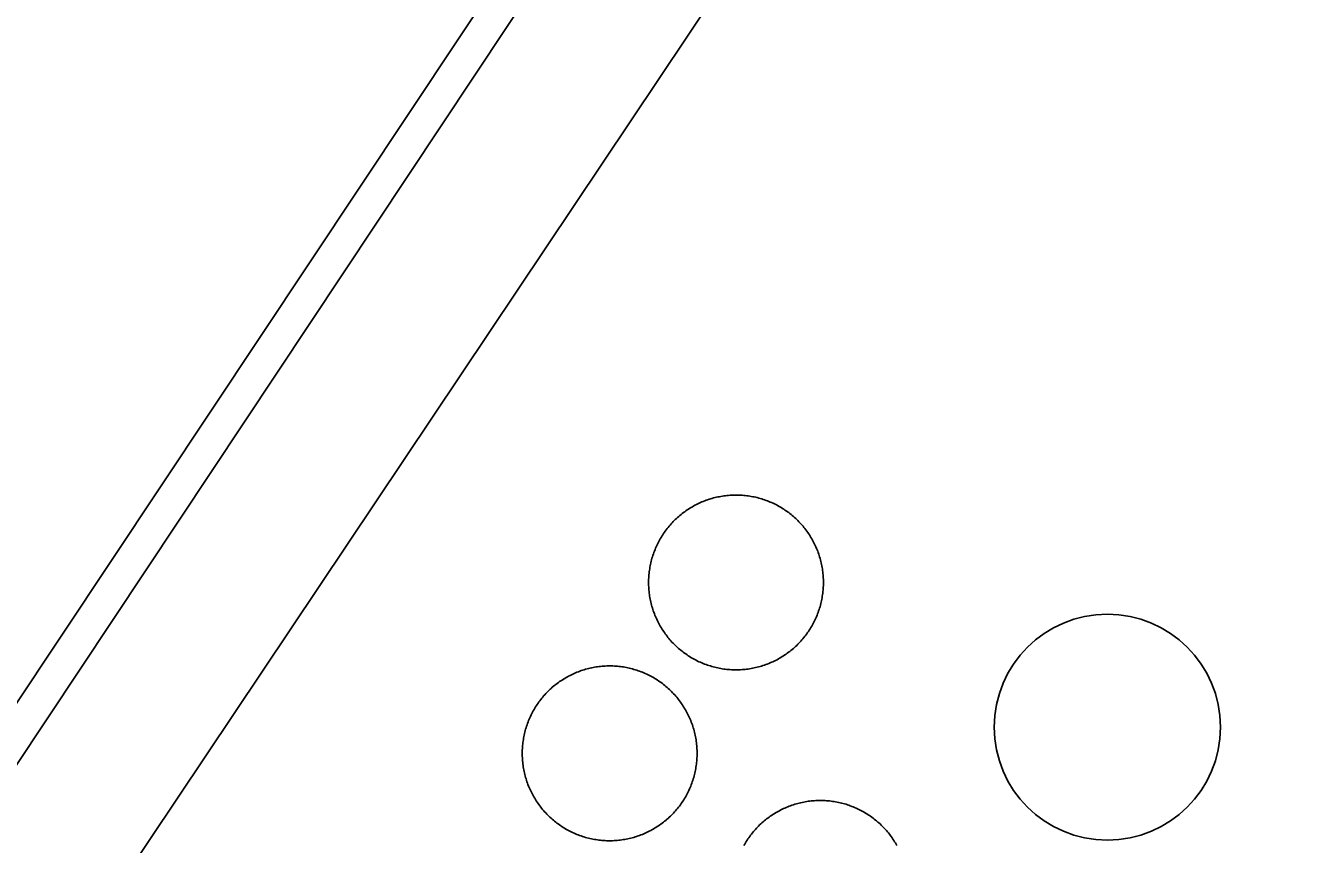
# Model space of a CAD drawing. Extents: x 3903937 to 3942190, y 260677 to 286651.
# Drawn here: x 3908815.1 to 3908970.8, y 281560.3 to 281660.7 of the extents above; entities that cross this region are included whole.
import ezdxf

# ---------------------------------------------------------------- set-up
doc = ezdxf.new("R2010")
doc.units = 0
for name, color, linetype in [('V-DOMW-TANK', 7, 'Continuous'), ('V-RRAP-FSHR', 7, 'Continuous'), ('V-SITE-OTLN', 7, 'Continuous'), ('V-TOPO-SHOR', 7, 'Continuous')]:
    doc.layers.add(name, color=color, linetype=linetype)

msp = doc.modelspace()

# ---------------------------------------------------------------- linework, layer by layer
at = {"layer": 'V-DOMW-TANK'}
for points in [[(3908893.36, 281598.54), (3908893.46, 281598.69), (3908893.58, 281598.84), (3908893.69, 281598.99), (3908893.81, 281599.13), (3908893.93, 281599.28), (3908894.05, 281599.42), (3908894.17, 281599.56), (3908894.3, 281599.7), (3908894.43, 281599.84), (3908894.56, 281599.97), (3908894.69, 281600.1), (3908894.83, 281600.23), (3908894.96, 281600.35), (3908895.1, 281600.48), (3908895.25, 281600.6), (3908895.39, 281600.72), (3908895.54, 281600.83), (3908895.69, 281600.95), (3908895.84, 281601.06), (3908895.99, 281601.17), (3908896.14, 281601.27), (3908896.3, 281601.38), (3908896.46, 281601.48), (3908896.62, 281601.57), (3908896.78, 281601.67), (3908896.94, 281601.76), (3908897.1, 281601.85), (3908897.27, 281601.94), (3908897.44, 281602.02), (3908897.6, 281602.1), (3908897.78, 281602.17), (3908897.95, 281602.25), (3908898.12, 281602.32), (3908898.29, 281602.39), (3908898.47, 281602.46), (3908898.65, 281602.52), (3908898.82, 281602.58), (3908899, 281602.63), (3908899.18, 281602.69), (3908899.36, 281602.74), (3908899.54, 281602.78), (3908899.73, 281602.83), (3908899.91, 281602.87), (3908900.09, 281602.9), (3908900.27, 281602.94), (3908900.46, 281602.97), (3908900.64, 281602.99), (3908900.83, 281603.02), (3908901.02, 281603.04), (3908901.2, 281603.06), (3908901.39, 281603.07), (3908901.57, 281603.09), (3908901.76, 281603.09), (3908901.95, 281603.1), (3908902.13, 281603.1), (3908902.32, 281603.1), (3908902.51, 281603.09), (3908902.7, 281603.08), (3908902.88, 281603.07), (3908903.07, 281603.06), (3908903.25, 281603.04), (3908903.44, 281603.02), (3908903.62, 281602.99), (3908903.81, 281602.97), (3908903.99, 281602.93), (3908904.18, 281602.9), (3908904.36, 281602.86), (3908904.54, 281602.82), (3908904.72, 281602.78), (3908904.91, 281602.73), (3908905.09, 281602.68), (3908905.27, 281602.63), (3908905.44, 281602.57), (3908905.62, 281602.51), (3908905.8, 281602.45), (3908905.97, 281602.38), (3908906.15, 281602.32), (3908906.32, 281602.24), (3908906.49, 281602.17), (3908906.66, 281602.09), (3908906.83, 281602.01), (3908907, 281601.93), (3908907.16, 281601.84), (3908907.33, 281601.75), (3908907.49, 281601.66), (3908907.65, 281601.56), (3908907.81, 281601.47), (3908907.97, 281601.36), (3908908.12, 281601.26), (3908908.27, 281601.16), (3908908.43, 281601.05), (3908908.58, 281600.94), (3908908.73, 281600.82), (3908908.87, 281600.71), (3908909.02, 281600.59), (3908909.16, 281600.47), (3908909.3, 281600.34), (3908909.44, 281600.22), (3908909.57, 281600.09), (3908909.71, 281599.96)], [(3908909.71, 281599.96), (3908909.84, 281599.82), (3908909.96, 281599.68), (3908910.09, 281599.55), (3908910.21, 281599.41), (3908910.34, 281599.27), (3908910.45, 281599.12), (3908910.57, 281598.98), (3908910.69, 281598.83), (3908910.8, 281598.68), (3908910.91, 281598.52), (3908911.01, 281598.37), (3908911.11, 281598.21), (3908911.21, 281598.05), (3908911.31, 281597.9), (3908911.41, 281597.74), (3908911.5, 281597.57), (3908911.59, 281597.41), (3908911.67, 281597.24), (3908911.75, 281597.07), (3908911.84, 281596.91), (3908911.92, 281596.74), (3908911.99, 281596.56), (3908912.06, 281596.39), (3908912.13, 281596.22), (3908912.19, 281596.04), (3908912.26, 281595.87), (3908912.31, 281595.69), (3908912.37, 281595.51), (3908912.43, 281595.33), (3908912.47, 281595.15), (3908912.52, 281594.97), (3908912.56, 281594.79), (3908912.6, 281594.6), (3908912.64, 281594.42), (3908912.67, 281594.24), (3908912.71, 281594.05), (3908912.73, 281593.87), (3908912.76, 281593.68), (3908912.78, 281593.5), (3908912.8, 281593.31), (3908912.81, 281593.13), (3908912.82, 281592.94), (3908912.83, 281592.75), (3908912.83, 281592.56), (3908912.84, 281592.38), (3908912.83, 281592.19), (3908912.83, 281592), (3908912.82, 281591.82), (3908912.81, 281591.63), (3908912.79, 281591.44), (3908912.78, 281591.26), (3908912.76, 281591.07), (3908912.73, 281590.89), (3908912.7, 281590.7), (3908912.67, 281590.52), (3908912.64, 281590.33), (3908912.6, 281590.15), (3908912.56, 281589.97), (3908912.52, 281589.79), (3908912.47, 281589.6), (3908912.42, 281589.42), (3908912.37, 281589.25), (3908912.31, 281589.07), (3908912.25, 281588.89), (3908912.19, 281588.71), (3908912.12, 281588.54), (3908912.06, 281588.37), (3908911.98, 281588.19), (3908911.9, 281588.02), (3908911.83, 281587.85), (3908911.75, 281587.68), (3908911.67, 281587.52), (3908911.58, 281587.35), (3908911.49, 281587.19), (3908911.4, 281587.02), (3908911.3, 281586.86), (3908911.2, 281586.7), (3908911.1, 281586.54), (3908911, 281586.39), (3908910.9, 281586.24), (3908910.79, 281586.08), (3908910.67, 281585.93), (3908910.56, 281585.79), (3908910.45, 281585.64), (3908910.32, 281585.49), (3908910.2, 281585.35), (3908910.08, 281585.21), (3908909.95, 281585.08), (3908909.82, 281584.94), (3908909.69, 281584.81), (3908909.56, 281584.68), (3908909.42, 281584.55), (3908909.29, 281584.42), (3908909.15, 281584.3), (3908909, 281584.18), (3908908.86, 281584.06), (3908908.71, 281583.94), (3908908.56, 281583.83), (3908908.41, 281583.72), (3908908.26, 281583.61)], [(3908892.41, 281587.87), (3908892.34, 281588.04), (3908892.26, 281588.21), (3908892.19, 281588.38), (3908892.12, 281588.56), (3908892.06, 281588.73), (3908891.99, 281588.91), (3908891.93, 281589.08), (3908891.88, 281589.26), (3908891.83, 281589.44), (3908891.77, 281589.62), (3908891.73, 281589.8), (3908891.68, 281589.99), (3908891.65, 281590.17), (3908891.61, 281590.35), (3908891.57, 281590.54), (3908891.54, 281590.72), (3908891.52, 281590.91), (3908891.49, 281591.09), (3908891.47, 281591.28), (3908891.45, 281591.46), (3908891.44, 281591.65), (3908891.43, 281591.84), (3908891.42, 281592.02), (3908891.41, 281592.21), (3908891.41, 281592.4), (3908891.41, 281592.58), (3908891.42, 281592.77), (3908891.43, 281592.96), (3908891.44, 281593.14), (3908891.46, 281593.33), (3908891.47, 281593.52), (3908891.49, 281593.7), (3908891.52, 281593.89), (3908891.55, 281594.07), (3908891.58, 281594.26), (3908891.61, 281594.44), (3908891.65, 281594.62), (3908891.69, 281594.8), (3908891.73, 281594.99), (3908891.78, 281595.16), (3908891.83, 281595.35), (3908891.88, 281595.53), (3908891.94, 281595.71), (3908892, 281595.88), (3908892.06, 281596.06), (3908892.13, 281596.23), (3908892.2, 281596.41), (3908892.27, 281596.58), (3908892.34, 281596.75), (3908892.42, 281596.92), (3908892.5, 281597.09), (3908892.59, 281597.26), (3908892.67, 281597.42), (3908892.76, 281597.59), (3908892.85, 281597.75), (3908892.95, 281597.91), (3908893.05, 281598.07), (3908893.15, 281598.23), (3908893.25, 281598.39), (3908893.36, 281598.54)], [(3908908.26, 281583.61), (3908908.11, 281583.5), (3908907.95, 281583.4), (3908907.79, 281583.3), (3908907.63, 281583.2), (3908907.47, 281583.11), (3908907.31, 281583.02), (3908907.15, 281582.92), (3908906.98, 281582.84), (3908906.81, 281582.76), (3908906.64, 281582.67), (3908906.47, 281582.6), (3908906.3, 281582.53), (3908906.13, 281582.45), (3908905.96, 281582.38), (3908905.78, 281582.32), (3908905.6, 281582.26), (3908905.43, 281582.2), (3908905.25, 281582.14), (3908905.07, 281582.09), (3908904.89, 281582.04), (3908904.71, 281581.99), (3908904.52, 281581.95), (3908904.34, 281581.91), (3908904.16, 281581.87), (3908903.98, 281581.84), (3908903.79, 281581.81), (3908903.61, 281581.78), (3908903.42, 281581.75), (3908903.23, 281581.73), (3908903.05, 281581.72), (3908902.86, 281581.7), (3908902.68, 281581.69), (3908902.49, 281581.68), (3908902.3, 281581.68), (3908902.12, 281581.67), (3908901.93, 281581.68), (3908901.74, 281581.68), (3908901.56, 281581.69), (3908901.37, 281581.7), (3908901.18, 281581.72), (3908901, 281581.73), (3908900.81, 281581.76), (3908900.62, 281581.78), (3908900.44, 281581.81), (3908900.25, 281581.84), (3908900.07, 281581.87), (3908899.89, 281581.91), (3908899.71, 281581.95), (3908899.52, 281582), (3908899.34, 281582.04), (3908899.16, 281582.09), (3908898.98, 281582.15), (3908898.81, 281582.2), (3908898.63, 281582.26), (3908898.45, 281582.32), (3908898.28, 281582.39), (3908898.1, 281582.46), (3908897.93, 281582.53), (3908897.76, 281582.6), (3908897.59, 281582.68), (3908897.42, 281582.76), (3908897.25, 281582.85), (3908897.09, 281582.93), (3908896.92, 281583.02), (3908896.76, 281583.11), (3908896.6, 281583.21), (3908896.44, 281583.31), (3908896.28, 281583.41), (3908896.13, 281583.51), (3908895.97, 281583.62), (3908895.82, 281583.73), (3908895.67, 281583.84), (3908895.52, 281583.95), (3908895.38, 281584.07), (3908895.23, 281584.19), (3908895.09, 281584.31), (3908894.95, 281584.43), (3908894.81, 281584.56), (3908894.68, 281584.69), (3908894.54, 281584.82), (3908894.41, 281584.95), (3908894.28, 281585.09), (3908894.16, 281585.23), (3908894.03, 281585.37), (3908893.91, 281585.51), (3908893.79, 281585.65), (3908893.68, 281585.8), (3908893.56, 281585.95), (3908893.45, 281586.1), (3908893.35, 281586.25), (3908893.24, 281586.4), (3908893.14, 281586.56), (3908893.04, 281586.72), (3908892.94, 281586.88), (3908892.84, 281587.04), (3908892.75, 281587.2), (3908892.66, 281587.37), (3908892.58, 281587.54), (3908892.49, 281587.7), (3908892.41, 281587.87)], [(3908877.88, 281577.6), (3908877.98, 281577.75), (3908878.1, 281577.9), (3908878.21, 281578.05), (3908878.33, 281578.2), (3908878.44, 281578.34), (3908878.56, 281578.48), (3908878.69, 281578.62), (3908878.82, 281578.76), (3908878.95, 281578.89), (3908879.08, 281579.03), (3908879.21, 281579.16), (3908879.35, 281579.29), (3908879.48, 281579.41), (3908879.62, 281579.54), (3908879.77, 281579.66), (3908879.91, 281579.78), (3908880.06, 281579.89), (3908880.21, 281580.01), (3908880.36, 281580.12), (3908880.51, 281580.23), (3908880.66, 281580.33), (3908880.82, 281580.43), (3908880.98, 281580.54), (3908881.14, 281580.63), (3908881.3, 281580.73), (3908881.46, 281580.82), (3908881.62, 281580.91), (3908881.79, 281580.99), (3908881.96, 281581.08), (3908882.13, 281581.16), (3908882.3, 281581.24), (3908882.47, 281581.31), (3908882.64, 281581.38), (3908882.81, 281581.45), (3908882.99, 281581.52), (3908883.17, 281581.58), (3908883.34, 281581.64), (3908883.52, 281581.69), (3908883.7, 281581.75), (3908883.88, 281581.8), (3908884.06, 281581.84), (3908884.24, 281581.89), (3908884.43, 281581.92), (3908884.61, 281581.96), (3908884.79, 281582), (3908884.98, 281582.03), (3908885.16, 281582.06), (3908885.35, 281582.08), (3908885.53, 281582.1), (3908885.72, 281582.12), (3908885.91, 281582.13), (3908886.09, 281582.14), (3908886.28, 281582.15), (3908886.47, 281582.16), (3908886.66, 281582.16), (3908886.84, 281582.16), (3908887.03, 281582.15), (3908887.22, 281582.14), (3908887.4, 281582.13), (3908887.59, 281582.12), (3908887.77, 281582.1), (3908887.96, 281582.08), (3908888.15, 281582.05), (3908888.33, 281582.03), (3908888.51, 281581.99), (3908888.7, 281581.96), (3908888.88, 281581.92), (3908889.06, 281581.88), (3908889.25, 281581.84), (3908889.43, 281581.79), (3908889.61, 281581.74), (3908889.79, 281581.69), (3908889.96, 281581.63), (3908890.14, 281581.57), (3908890.31, 281581.51), (3908890.49, 281581.44), (3908890.67, 281581.38), (3908890.84, 281581.3), (3908891.01, 281581.23), (3908891.18, 281581.15), (3908891.35, 281581.07), (3908891.52, 281580.99), (3908891.68, 281580.9), (3908891.85, 281580.81), (3908892.01, 281580.72), (3908892.17, 281580.62), (3908892.33, 281580.52), (3908892.49, 281580.43), (3908892.64, 281580.32), (3908892.8, 281580.22), (3908892.95, 281580.11), (3908893.1, 281580), (3908893.25, 281579.88), (3908893.39, 281579.77), (3908893.54, 281579.65), (3908893.68, 281579.53), (3908893.82, 281579.4), (3908893.96, 281579.28), (3908894.09, 281579.15), (3908894.23, 281579.02)], [(3908894.23, 281579.02), (3908894.36, 281578.88), (3908894.48, 281578.75), (3908894.61, 281578.61), (3908894.74, 281578.47), (3908894.86, 281578.33), (3908894.98, 281578.18), (3908895.09, 281578.03), (3908895.21, 281577.89), (3908895.32, 281577.73), (3908895.42, 281577.58), (3908895.53, 281577.43), (3908895.63, 281577.28), (3908895.73, 281577.12), (3908895.83, 281576.96), (3908895.93, 281576.79), (3908896.02, 281576.63), (3908896.11, 281576.47), (3908896.19, 281576.3), (3908896.28, 281576.14), (3908896.36, 281575.97), (3908896.43, 281575.79), (3908896.51, 281575.62), (3908896.58, 281575.45), (3908896.65, 281575.28), (3908896.71, 281575.1), (3908896.78, 281574.92), (3908896.83, 281574.75), (3908896.89, 281574.57), (3908896.94, 281574.39), (3908896.99, 281574.21), (3908897.04, 281574.03), (3908897.08, 281573.85), (3908897.12, 281573.67), (3908897.16, 281573.48), (3908897.2, 281573.3), (3908897.23, 281573.11), (3908897.25, 281572.93), (3908897.28, 281572.74), (3908897.3, 281572.56), (3908897.32, 281572.37), (3908897.33, 281572.18), (3908897.34, 281572), (3908897.35, 281571.81), (3908897.35, 281571.63), (3908897.35, 281571.44), (3908897.35, 281571.25), (3908897.35, 281571.07), (3908897.34, 281570.88), (3908897.33, 281570.69), (3908897.31, 281570.5), (3908897.3, 281570.32), (3908897.27, 281570.13), (3908897.25, 281569.95), (3908897.22, 281569.76), (3908897.19, 281569.58), (3908897.16, 281569.39), (3908897.12, 281569.21), (3908897.08, 281569.03), (3908897.04, 281568.85), (3908896.99, 281568.67), (3908896.94, 281568.49), (3908896.89, 281568.31), (3908896.83, 281568.13), (3908896.77, 281567.95), (3908896.71, 281567.78), (3908896.64, 281567.6), (3908896.57, 281567.42), (3908896.5, 281567.25), (3908896.43, 281567.08), (3908896.35, 281566.91), (3908896.27, 281566.74), (3908896.18, 281566.58), (3908896.1, 281566.41), (3908896.01, 281566.25), (3908895.92, 281566.08), (3908895.82, 281565.92), (3908895.72, 281565.76), (3908895.62, 281565.6), (3908895.52, 281565.45), (3908895.42, 281565.29), (3908895.31, 281565.14), (3908895.2, 281564.99), (3908895.08, 281564.85), (3908894.96, 281564.7), (3908894.85, 281564.55), (3908894.72, 281564.41), (3908894.6, 281564.27), (3908894.47, 281564.13), (3908894.34, 281564), (3908894.21, 281563.87), (3908894.08, 281563.73), (3908893.94, 281563.61), (3908893.81, 281563.48), (3908893.67, 281563.36), (3908893.52, 281563.23), (3908893.38, 281563.12), (3908893.23, 281563), (3908893.08, 281562.89), (3908892.93, 281562.78), (3908892.78, 281562.67)], [(3908876.93, 281566.93), (3908876.85, 281567.1), (3908876.78, 281567.27), (3908876.71, 281567.44), (3908876.64, 281567.62), (3908876.58, 281567.79), (3908876.51, 281567.97), (3908876.45, 281568.15), (3908876.4, 281568.32), (3908876.35, 281568.5), (3908876.3, 281568.68), (3908876.25, 281568.87), (3908876.21, 281569.05), (3908876.17, 281569.23), (3908876.13, 281569.41), (3908876.1, 281569.6), (3908876.06, 281569.78), (3908876.04, 281569.97), (3908876.01, 281570.15), (3908875.99, 281570.34), (3908875.97, 281570.52), (3908875.96, 281570.71), (3908875.95, 281570.9), (3908875.94, 281571.08), (3908875.94, 281571.27), (3908875.93, 281571.46), (3908875.94, 281571.64), (3908875.94, 281571.83), (3908875.95, 281572.02), (3908875.96, 281572.2), (3908875.97, 281572.39), (3908875.99, 281572.58), (3908876.01, 281572.76), (3908876.04, 281572.95), (3908876.07, 281573.13), (3908876.1, 281573.32), (3908876.13, 281573.5), (3908876.17, 281573.68), (3908876.21, 281573.87), (3908876.25, 281574.05), (3908876.3, 281574.23), (3908876.35, 281574.41), (3908876.4, 281574.59), (3908876.46, 281574.77), (3908876.52, 281574.94), (3908876.58, 281575.12), (3908876.65, 281575.29), (3908876.72, 281575.47), (3908876.79, 281575.64), (3908876.86, 281575.81), (3908876.94, 281575.98), (3908877.02, 281576.15), (3908877.11, 281576.32), (3908877.19, 281576.48), (3908877.28, 281576.65), (3908877.38, 281576.81), (3908877.47, 281576.97), (3908877.57, 281577.13), (3908877.67, 281577.29), (3908877.77, 281577.44), (3908877.88, 281577.6)], [(3908892.78, 281562.67), (3908892.63, 281562.56), (3908892.47, 281562.46), (3908892.31, 281562.36), (3908892.15, 281562.26), (3908891.99, 281562.17), (3908891.83, 281562.07), (3908891.67, 281561.99), (3908891.5, 281561.9), (3908891.33, 281561.82), (3908891.16, 281561.74), (3908890.99, 281561.66), (3908890.82, 281561.58), (3908890.65, 281561.51), (3908890.47, 281561.44), (3908890.3, 281561.38), (3908890.12, 281561.32), (3908889.95, 281561.26), (3908889.77, 281561.2), (3908889.59, 281561.15), (3908889.41, 281561.1), (3908889.23, 281561.05), (3908889.04, 281561.01), (3908888.86, 281560.97), (3908888.68, 281560.93), (3908888.5, 281560.9), (3908888.31, 281560.87), (3908888.13, 281560.84), (3908887.94, 281560.81), (3908887.75, 281560.79), (3908887.57, 281560.78), (3908887.38, 281560.76), (3908887.2, 281560.75), (3908887.01, 281560.74), (3908886.82, 281560.74), (3908886.64, 281560.73), (3908886.45, 281560.74), (3908886.26, 281560.74), (3908886.08, 281560.75), (3908885.89, 281560.76), (3908885.7, 281560.78), (3908885.52, 281560.8), (3908885.33, 281560.82), (3908885.15, 281560.84), (3908884.96, 281560.87), (3908884.78, 281560.9), (3908884.59, 281560.93), (3908884.41, 281560.97), (3908884.23, 281561.01), (3908884.04, 281561.06), (3908883.86, 281561.1), (3908883.68, 281561.15), (3908883.5, 281561.21), (3908883.33, 281561.26), (3908883.15, 281561.32), (3908882.97, 281561.38), (3908882.8, 281561.45), (3908882.62, 281561.52), (3908882.45, 281561.59), (3908882.28, 281561.66), (3908882.11, 281561.74), (3908881.94, 281561.82), (3908881.77, 281561.91), (3908881.61, 281561.99), (3908881.44, 281562.08), (3908881.28, 281562.17), (3908881.12, 281562.27), (3908880.96, 281562.37), (3908880.8, 281562.47), (3908880.65, 281562.57), (3908880.49, 281562.68), (3908880.34, 281562.79), (3908880.19, 281562.9), (3908880.04, 281563.01), (3908879.9, 281563.13), (3908879.75, 281563.25), (3908879.61, 281563.37), (3908879.47, 281563.49), (3908879.33, 281563.62), (3908879.2, 281563.75), (3908879.06, 281563.88), (3908878.93, 281564.01), (3908878.81, 281564.15), (3908878.68, 281564.29), (3908878.56, 281564.43), (3908878.43, 281564.57), (3908878.31, 281564.71), (3908878.2, 281564.86), (3908878.08, 281565.01), (3908877.97, 281565.16), (3908877.87, 281565.31), (3908877.76, 281565.47), (3908877.66, 281565.62), (3908877.56, 281565.78), (3908877.46, 281565.94), (3908877.36, 281566.1), (3908877.27, 281566.26), (3908877.18, 281566.43), (3908877.1, 281566.59), (3908877.01, 281566.76), (3908876.93, 281566.93)], [(3908903.69, 281561.11), (3908903.8, 281561.26), (3908903.91, 281561.41), (3908904.02, 281561.56), (3908904.14, 281561.71), (3908904.26, 281561.85), (3908904.38, 281561.99), (3908904.5, 281562.13), (3908904.63, 281562.27), (3908904.76, 281562.4), (3908904.89, 281562.54), (3908905.02, 281562.67), (3908905.16, 281562.8), (3908905.3, 281562.92), (3908905.44, 281563.05), (3908905.58, 281563.17), (3908905.73, 281563.29), (3908905.87, 281563.4), (3908906.02, 281563.52), (3908906.17, 281563.63), (3908906.32, 281563.73), (3908906.48, 281563.84), (3908906.63, 281563.94), (3908906.79, 281564.04), (3908906.95, 281564.14), (3908907.11, 281564.24), (3908907.27, 281564.33), (3908907.44, 281564.42), (3908907.61, 281564.51), (3908907.77, 281564.59), (3908907.94, 281564.67), (3908908.11, 281564.74), (3908908.28, 281564.82), (3908908.46, 281564.89), (3908908.63, 281564.96), (3908908.81, 281565.03), (3908908.98, 281565.09), (3908909.16, 281565.15), (3908909.34, 281565.2), (3908909.52, 281565.25), (3908909.7, 281565.31), (3908909.88, 281565.35), (3908910.06, 281565.4), (3908910.24, 281565.43), (3908910.43, 281565.47), (3908910.61, 281565.51), (3908910.79, 281565.54), (3908910.98, 281565.57), (3908911.16, 281565.59), (3908911.35, 281565.61), (3908911.54, 281565.63), (3908911.72, 281565.64), (3908911.91, 281565.65), (3908912.1, 281565.66), (3908912.28, 281565.67), (3908912.47, 281565.67), (3908912.66, 281565.67), (3908912.84, 281565.66), (3908913.03, 281565.65), (3908913.21, 281565.64), (3908913.4, 281565.63), (3908913.59, 281565.61), (3908913.77, 281565.58), (3908913.96, 281565.56), (3908914.15, 281565.54), (3908914.33, 281565.5), (3908914.51, 281565.47), (3908914.7, 281565.43), (3908914.88, 281565.39), (3908915.06, 281565.35), (3908915.24, 281565.3), (3908915.42, 281565.25), (3908915.6, 281565.2), (3908915.78, 281565.14), (3908915.96, 281565.08), (3908916.13, 281565.02), (3908916.31, 281564.95), (3908916.48, 281564.88), (3908916.65, 281564.81), (3908916.83, 281564.74), (3908917, 281564.66), (3908917.16, 281564.58), (3908917.33, 281564.5), (3908917.5, 281564.41), (3908917.66, 281564.32), (3908917.82, 281564.23), (3908917.98, 281564.13), (3908918.15, 281564.04), (3908918.3, 281563.93), (3908918.46, 281563.83), (3908918.61, 281563.73), (3908918.76, 281563.62), (3908918.92, 281563.51), (3908919.06, 281563.39), (3908919.21, 281563.27), (3908919.35, 281563.16), (3908919.49, 281563.03), (3908919.63, 281562.91), (3908919.77, 281562.79), (3908919.91, 281562.66), (3908920.04, 281562.52)], [(3908920.04, 281562.52), (3908920.17, 281562.39), (3908920.3, 281562.25), (3908920.43, 281562.12), (3908920.55, 281561.98), (3908920.67, 281561.83), (3908920.79, 281561.69), (3908920.91, 281561.54), (3908921.02, 281561.4), (3908921.13, 281561.24), (3908921.24, 281561.09), (3908921.35, 281560.94), (3908921.45, 281560.78), (3908921.55, 281560.62), (3908921.65, 281560.46), (3908921.74, 281560.3), (3908921.83, 281560.14)], [(3908903.1, 281560.16), (3908903.19, 281560.32), (3908903.28, 281560.48), (3908903.38, 281560.64), (3908903.48, 281560.8), (3908903.59, 281560.95), (3908903.69, 281561.11)]]:
    msp.add_lwpolyline(points, dxfattribs=at)
msp.add_circle((3908947.62, 281574.65), 13.85, dxfattribs=at)
at = {"layer": 'V-RRAP-FSHR'}
msp.add_lwpolyline([(3908984.57, 281835.96), (3908987.79, 281833.82), (3908882.09, 281672.59), (3908745.26, 281466.61), (3908726.22, 281437.9), (3908726.39, 281434.19), (3908940.6, 281289.56), (3909033.62, 281228.62)], dxfattribs=at)
at = {"layer": 'V-SITE-OTLN'}
msp.add_lwpolyline([(3909792.5, 281474.19), (3909474.46, 281045.1), (3909459.6, 281033.61), (3909180.13, 281170.21), (3909028.97, 281257.77), (3908758.93, 281432.37), (3908750.13, 281432.51), (3908750.27, 281441.31), (3908996.91, 281809.95), (3909000.32, 281839.24), (3908980.31, 281871.84), (3908983.87, 281909.93), (3909062.2, 282034.82), (3909401.3, 281776.94), (3909437.11, 281752.55), (3909749.91, 281500.96)], close=True, dxfattribs=at)
at = {"layer": 'V-TOPO-SHOR'}
msp.add_lwpolyline([(3908874.23, 281668.19), (3908722.22, 281439.63), (3908721.37, 281435.14), (3908721.63, 281432.19), (3908724.35, 281427.64), (3908916.36, 281300.45)], dxfattribs=at)

doc.saveas('drawing.dxf')
